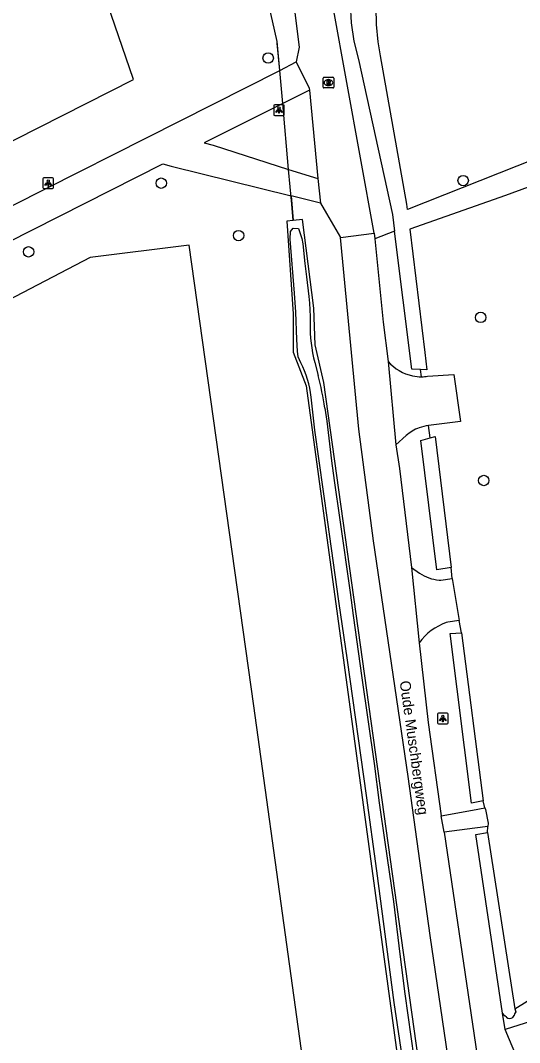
# Model space of a CAD drawing. Extents: x 162722 to 165099, y 384721 to 386283.
# Drawn here: x 164132 to 164178.9, y 385084.3 to 385180.3 of the extents above; entities that cross this region are included whole.
import ezdxf

# ---------------------------------------------------------------- set-up
doc = ezdxf.new("R2010")
doc.units = 0
for name, color, linetype in [('IMGEO_Boom', 7, 'Continuous'), ('IMGEO_Duiker', 7, 'Continuous'), ('IMGEO_Gemengd_bos', 7, 'Continuous'), ('IMGEO_Grasland_overig', 7, 'Continuous'), ('IMGEO_Groenvoorziening', 7, 'Continuous'), ('IMGEO_Lichtpunt', 7, 'Continuous'), ('IMGEO_Loofbos', 7, 'Continuous'), ('IMGEO_Openbare_ruimte_label', 7, 'Continuous'), ('IMGEO_Rijbaan_lokaal_gesloten', 7, 'Continuous'), ('IMGEO_Rioolput', 7, 'Continuous'), ('IMGEO_Voetpad_halfverhard', 7, 'Continuous'), ('IMGEO_Voetpad_open', 7, 'Continuous'), ('IMGEO_Waterloop', 7, 'Continuous')]:
    doc.layers.add(name, color=color, linetype=linetype)

msp = doc.modelspace()

# ---------------------------------------------------------------- linework, layer by layer
at = {"layer": 'IMGEO_Boom'}
for centre in [(164155.302, 385176.741), (164173.625, 385165.227), (164145.26, 385164.989), (164152.523, 385160.061), (164132.789, 385158.539), (164175.271, 385152.374), (164175.558, 385137.064)]:
    msp.add_circle(centre, 0.489, dxfattribs=at)
at = {"layer": 'IMGEO_Duiker'}
msp.add_lwpolyline([(164157.658, 385161.488), (164157.522, 385162.999), (164157.229, 385166.272), (164156.673, 385172.477), (164156.395, 385175.574), (164156.151, 385178.3)], dxfattribs=at)
at = {"layer": 'IMGEO_Gemengd_bos'}
for points in [[(164099.324, 385152.404), (164101.923, 385153.628), (164120.431, 385163.473), (164142.636, 385174.734), (164131.602, 385206.911), (164130.709, 385209.106), (164120.887, 385213.868), (164102.708, 385215.684), (164099.681, 385223.884), (164071.605, 385226.264), (164069.058, 385226.655), (164000.03, 385232.739), (163994.489, 385233.421), (163921.241, 385240.035)], [(164156.395, 385175.574), (164156.164, 385178.15), (164156.151, 385178.3), (164153.536, 385189.825)]]:
    msp.add_lwpolyline(points, dxfattribs=at)
at = {"layer": 'IMGEO_Grasland_overig'}
for points in [[(164240.958, 385126.271), (164241.267, 385124.328), (164233.44, 385119.495), (164220.825, 385111.605), (164180.65, 385086.478), (164177.568, 385085.489)], [(164179.287, 385081.387), (164177.568, 385085.489)]]:
    msp.add_lwpolyline(points, dxfattribs=at)
at = {"layer": 'IMGEO_Groenvoorziening'}
for points in [[(164170.123, 385063.347), (164172.068, 385063.824), (164160.53, 385146.268), (164159.722, 385149.788), (164159.584, 385153.235), (164158.525, 385161.579), (164157.658, 385161.488)], [(164167.166, 385160.484), (164165.327, 385159.753)], [(164169.717, 385146.807), (164169.618, 385147.475)], [(164170.538, 385141.078), (164170.37, 385142.225)], [(164172.59, 385127.858), (164172.486, 385128.895)], [(164178.477, 385087.433), (164219.787, 385113.118), (164220.532, 385113.581), (164240.958, 385126.271)], [(164173.461, 385122.74), (164173.25, 385123.913)], [(164175.674, 385106.321), (164175.513, 385106.987)], [(164175.924, 385104.011), (164175.955, 385104.557)], [(164177.568, 385085.489), (164177.333, 385087.044)]]:
    msp.add_lwpolyline(points, dxfattribs=at)
at = {"layer": 'IMGEO_Lichtpunt'}
for p, q in [((164155.822, 385172.252), (164155.822, 385171.445)), ((164155.822, 385172.252), (164155.822, 385171.445)), ((164156.724, 385172.347), (164155.916, 385172.347)), ((164156.724, 385172.347), (164155.916, 385172.347)), ((164156.818, 385171.445), (164156.818, 385172.252)), ((164156.818, 385171.445), (164156.818, 385172.252)), ((164155.916, 385171.351), (164156.724, 385171.351)), ((164155.916, 385171.351), (164156.724, 385171.351)), ((164134.14, 385165.392), (164134.14, 385164.585)), ((164134.14, 385165.392), (164134.14, 385164.585)), ((164135.042, 385165.487), (164134.234, 385165.487)), ((164135.042, 385165.487), (164134.234, 385165.487)), ((164135.136, 385164.585), (164135.136, 385165.392)), ((164135.136, 385164.585), (164135.136, 385165.392)), ((164134.234, 385164.491), (164135.042, 385164.491)), ((164134.234, 385164.491), (164135.042, 385164.491)), ((164171.222, 385115.109), (164171.222, 385114.302)), ((164171.222, 385115.109), (164171.222, 385114.302)), ((164172.124, 385115.204), (164171.316, 385115.204)), ((164172.124, 385115.204), (164171.316, 385115.204)), ((164172.218, 385114.302), (164172.218, 385115.109)), ((164172.218, 385114.302), (164172.218, 385115.109)), ((164171.316, 385114.208), (164172.124, 385114.208)), ((164171.316, 385114.208), (164172.124, 385114.208))]:
    msp.add_line(p, q, dxfattribs=at)
for points in [[(164156.196, 385171.916), (164156.235, 385171.888), (164156.047, 385171.626), (164156.009, 385171.653), (164156.196, 385171.916)], [(164156.298, 385171.868), (164156.345, 385171.868), (164156.345, 385171.546), (164156.298, 385171.546), (164156.298, 385171.868)], [(164156.408, 385171.888), (164156.446, 385171.915), (164156.633, 385171.653), (164156.594, 385171.625), (164156.408, 385171.888)], [(164134.514, 385165.056), (164134.553, 385165.028), (164134.365, 385164.766), (164134.327, 385164.793), (164134.514, 385165.056)], [(164134.616, 385165.008), (164134.663, 385165.008), (164134.663, 385164.686), (164134.616, 385164.686), (164134.616, 385165.008)], [(164134.726, 385165.028), (164134.764, 385165.055), (164134.951, 385164.793), (164134.912, 385164.765), (164134.726, 385165.028)], [(164171.596, 385114.773), (164171.635, 385114.745), (164171.447, 385114.483), (164171.409, 385114.51), (164171.596, 385114.773)], [(164171.698, 385114.725), (164171.745, 385114.725), (164171.745, 385114.403), (164171.698, 385114.403), (164171.698, 385114.725)], [(164171.808, 385114.745), (164171.846, 385114.772), (164172.033, 385114.51), (164171.994, 385114.482), (164171.808, 385114.745)]]:
    msp.add_lwpolyline(points, dxfattribs=at)
for centre in [(164156.321, 385172.05), (164134.639, 385165.19), (164171.721, 385114.907)]:
    msp.add_circle(centre, 0.0994, dxfattribs=at)
for centre, start, end in [((164155.916, 385172.252), 90, 180), ((164155.916, 385172.252), 90, 180), ((164155.916, 385171.445), 180, 270), ((164155.916, 385171.445), 180, 270), ((164156.724, 385172.252), 0, 90), ((164156.724, 385172.252), 0, 90), ((164156.724, 385171.445), 270, 0), ((164156.724, 385171.445), 270, 360), ((164134.234, 385165.392), 90, 180), ((164134.234, 385165.392), 90, 180), ((164135.042, 385165.392), 0, 90), ((164135.042, 385165.392), 0, 90), ((164134.234, 385164.585), 180, 270), ((164134.234, 385164.585), 180, 270), ((164135.042, 385164.585), 270, 0), ((164135.042, 385164.585), 270, 360), ((164171.316, 385115.109), 90, 180), ((164171.316, 385115.109), 90, 180), ((164172.124, 385115.109), 0, 90), ((164172.124, 385115.109), 0, 90), ((164171.316, 385114.302), 180, 270), ((164171.316, 385114.302), 180, 270), ((164172.124, 385114.302), 270, 0), ((164172.124, 385114.302), 270, 360)]:
    msp.add_arc(centre, 0.0946, start, end, dxfattribs=at)
at = {"layer": 'IMGEO_Loofbos'}
for points in [[(164157.452, 385163.785), (164157.658, 385161.488)], [(164157.658, 385161.488), (164157.07, 385161.426), (164157.656, 385152.707), (164157.667, 385149.113), (164158.869, 385145.967), (164170.123, 385063.347)], [(164163.257, 385048.667), (164153.955, 385115.885), (164147.888, 385159.149), (164138.564, 385158), (164106.097, 385141.08)]]:
    msp.add_lwpolyline(points, dxfattribs=at)
at = {"layer": 'IMGEO_Rijbaan_lokaal_gesloten'}
for points in [[(164162.097, 385159.882), (164165.263, 385160.282)], [(164165.263, 385160.282), (164165.327, 385159.753)], [(164177.4, 385040.717), (164174.419, 385065.647), (164173.17, 385074.987), (164173.354, 385075.139), (164170.538, 385094.334), (164168.472, 385109.253), (164165.205, 385131.404), (164163.829, 385141.881), (164162.097, 385159.882)], [(164165.327, 385159.753), (164166.115, 385151.937), (164166.58, 385148.239)], [(164166.58, 385148.239), (164167.304, 385140.418)], [(164167.304, 385140.418), (164167.643, 385138.18), (164168.756, 385128.904)], [(164168.756, 385128.904), (164169.488, 385121.83)], [(164169.488, 385121.83), (164170.34, 385114.339), (164171.572, 385105.564)], [(164171.838, 385104.023), (164171.572, 385105.564)], [(164171.838, 385104.023), (164176.872, 385069.883), (164177.99, 385069.91)]]:
    msp.add_lwpolyline(points, dxfattribs=at)
at = {"layer": 'IMGEO_Rioolput'}
for p, q in [((164160.467, 385174.004), (164160.467, 385174.856)), ((164160.542, 385174.93), (164161.394, 385174.93)), ((164160.955, 385174.71), (164160.98, 385174.71)), ((164161.468, 385174.856), (164161.468, 385174.004)), ((164161.394, 385173.93), (164160.542, 385173.93)), ((164160.978, 385174.15), (164160.953, 385174.15))]:
    msp.add_line(p, q, dxfattribs=at)
for points in [[(164160.467, 385174.004), (164160.467, 385174.856)], [(164160.542, 385174.93), (164161.394, 385174.93)], [(164161.056, 385174.628), (164160.804, 385174.63), (164160.804, 385174.23)], [(164160.804, 385174.23), (164160.928, 385174.23), (164160.928, 385174.392), (164160.939, 385174.392)], [(164160.982, 385174.549), (164160.928, 385174.549), (164160.928, 385174.468)], [(164160.928, 385174.468), (164160.98, 385174.468)], [(164160.986, 385174.363), (164161.057, 385174.23), (164161.197, 385174.23), (164161.132, 385174.356)], [(164161.468, 385174.856), (164161.468, 385174.004)], [(164161.394, 385173.93), (164160.542, 385173.93)]]:
    msp.add_lwpolyline(points, dxfattribs=at)
for centre, radius, start, end in [((164160.544, 385174.854), 0.0765, 91.55205, 178.44795), ((164160.544, 385174.854), 0.0765, 91.55205, 178.44795), ((164160.938, 385174.339), 0.0533, 26.02933, 88.69889), ((164160.964, 385174.657), 0.19, 274.7715, 282.96867), ((164160.988, 385174.453), 0.0964, 77.00612, 93.18647), ((164161.002, 385174.51), 0.0378, 276.66336, 79.67722), ((164161.055, 385174.518), 0.109, 350.36119, 89.41601), ((164161.053, 385174.518), 0.112, 277.58423, 350.98172), ((164161.037, 385174.303), 0.108, 29.51342, 73.79051), ((164161.392, 385174.854), 0.0765, 1.55205, 88.44795), ((164161.392, 385174.854), 0.0765, 1.55205, 88.44795), ((164160.544, 385174.006), 0.0765, 181.55205, 268.44795), ((164160.544, 385174.006), 0.0765, 181.55205, 268.44795), ((164161.392, 385174.006), 0.0765, 271.55205, 358.44795), ((164161.392, 385174.006), 0.0765, 271.55205, 358.44795)]:
    msp.add_arc(centre, radius, start, end, dxfattribs=at)
for centre, major_axis, ratio, start_param, end_param in [((164160.954, 385174.43), (-0.387, 0.002), 0.722429, 4.712389, 7.853982), ((164160.979, 385174.43), (-0.39, 0.002), 0.717154, 1.570796, 4.712389)]:
    msp.add_ellipse(centre, major_axis=major_axis, ratio=ratio, start_param=start_param, end_param=end_param, dxfattribs=at)
at = {"layer": 'IMGEO_Voetpad_halfverhard'}
for points in [[(164144.811, 385224.108), (164155.091, 385193.747), (164155.385, 385192.563), (164156.938, 385186.304), (164157.463, 385183.775), (164158.204, 385177.771), (164157.942, 385176.393)], [(164165.263, 385160.282), (164161.401, 385181.509), (164160.598, 385186.093)], [(164159.173, 385173.733), (164159.981, 385165.42)], [(164160.206, 385163.099), (164160.779, 385162.132), (164162.097, 385159.882)], [(164170.276, 385146.845), (164172.755, 385147.028), (164173.375, 385142.602), (164170.37, 385142.225)], [(164168.267, 385141.281), (164167.304, 385140.418)], [(164168.756, 385128.904), (164169.535, 385128.363)], [(164171.366, 385127.705), (164171.524, 385127.694), (164172.59, 385127.858)], [(164172.59, 385127.858), (164173.25, 385123.913)], [(164173.25, 385123.913), (164172.19, 385123.757), (164172.038, 385123.734)], [(164171.572, 385105.564), (164174.507, 385106.106), (164175.674, 385106.321)], [(164175.674, 385106.321), (164175.713, 385106.16), (164175.973, 385104.878), (164175.955, 385104.557)], [(164175.955, 385104.557), (164174.728, 385104.398), (164171.838, 385104.023)]]:
    msp.add_lwpolyline(points, dxfattribs=at)
for centre, radius, start, end in [((164169.715, 385150.958), 4.15, 220.93067, 258.3021), ((164169.72, 385150.966), 4.159, 258.25993, 269.95562), ((164169.702, 385151.165), 4.358, 270.20338, 277.57442), ((164170.86, 385138.325), 3.932, 110.42073, 131.25804), ((164170.857, 385138.309), 3.946, 97.09368, 110.30529), ((164171.705, 385131.526), 3.836, 235.54068, 264.92585), ((164174.071, 385118.351), 5.754, 110.69295, 142.80199)]:
    msp.add_arc(centre, radius, start, end, dxfattribs=at)
at = {"layer": 'IMGEO_Voetpad_open'}
for points in [[(164156.395, 385175.574), (164157.942, 385176.393)], [(164157.942, 385176.393), (164159.147, 385173.917), (164159.173, 385173.733)], [(164099.324, 385152.404), (164103.962, 385150.261), (164105.161, 385149.728), (164121.881, 385158.16), (164156.395, 385175.574)], [(164159.173, 385173.733), (164156.673, 385172.477), (164149.303, 385168.774), (164150.126, 385168.565), (164157.229, 385166.272), (164159.981, 385165.42)], [(164105.352, 385146.596), (164125.882, 385156.948), (164145.393, 385166.791), (164146.189, 385166.587), (164157.452, 385163.785)], [(164159.981, 385165.42), (164160.206, 385163.099)], [(164160.206, 385163.099), (164157.452, 385163.785)]]:
    msp.add_lwpolyline(points, dxfattribs=at)
at = {"layer": 'IMGEO_Waterloop'}
for points in [[(164170.325, 385237.688), (164163.976, 385198.598), (164163.08, 385189.073), (164162.995, 385181.813), (164163.099, 385180.056), (164163.359, 385178.315), (164163.776, 385176.596), (164166.972, 385162.029), (164167.166, 385160.484)], [(164188.952, 385170.646), (164168.389, 385162.504), (164168.328, 385163.005), (164165.862, 385176.933), (164165.624, 385178.267), (164165.472, 385179.88), (164165.464, 385181.499), (164165.908, 385193.188), (164172.57, 385235.472)], [(164202.387, 385171.089), (164202.489, 385169.161), (164204.631, 385161.468), (164202.497, 385161.569), (164200.321, 385168.582), (164194.366, 385169.973), (164189.523, 385168.197), (164177.589, 385163.822), (164168.612, 385160.675), (164170.024, 385149.091), (164170.224, 385147.449), (164169.618, 385147.475)], [(164157.368, 385159.725), (164157.413, 385160.459), (164157.64, 385160.757), (164158.144, 385160.718), (164158.482, 385159.789), (164158.548, 385159.292), (164158.752, 385157.428), (164158.904, 385156.186), (164159.133, 385154.329), (164159.188, 385153.708), (164159.244, 385152.461), (164159.253, 385151.835)], [(164169.618, 385147.475), (164168.797, 385147.51), (164167.166, 385160.484)], [(164158.375, 385148.113), (164158.13, 385148.663), (164158.048, 385149.216), (164157.99, 385150.311), (164157.912, 385152.863), (164157.779, 385154.662), (164157.368, 385159.725)], [(164159.685, 385148.134), (164160.001, 385146.923)], [(164168.531, 385078.785), (164167.148, 385088.04), (164165.528, 385100.412), (164164.532, 385107.472), (164162.754, 385120.181), (164161.958, 385125.739), (164160.912, 385133.151), (164159.694, 385141.797), (164159.328, 385144.901)], [(164160.618, 385143.864), (164160.8, 385142.626), (164161.243, 385138.91), (164161.494, 385137.056), (164162.03, 385133.352), (164162.997, 385126.558), (164163.29, 385124.376), (164164.091, 385118.522), (164165.261, 385110.497), (164165.735, 385106.784), (164166.276, 385103.081), (164167.079, 385097.524), (164167.667, 385092.568), (164168.15, 385088.856), (164169.287, 385080.827)], [(164172.486, 385128.895), (164171.167, 385128.658), (164169.638, 385140.819), (164170.538, 385141.078)], [(164170.538, 385141.078), (164170.985, 385141.207), (164172.486, 385128.895)], [(164175.513, 385106.987), (164174.424, 385106.745), (164172.411, 385122.698), (164173.461, 385122.74)], [(164173.461, 385122.74), (164175.513, 385106.987)], [(164177.333, 385087.044), (164174.806, 385103.8), (164175.924, 385104.011)], [(164175.924, 385104.011), (164178.477, 385087.433)], [(164177.692, 385086.647), (164177.53, 385086.788), (164177.333, 385087.044)], [(164178.477, 385087.433), (164178.564, 385087.163), (164178.459, 385086.979), (164178.42, 385086.825)]]:
    msp.add_lwpolyline(points, dxfattribs=at)
for centre, radius, start, end in [((164172.424, 385151.497), 13.176, 178.52881, 194.78666), ((164150.741, 385144.101), 8.624, 5.32468, 27.72655), ((164134.77, 385140.242), 26.1, 7.97628, 14.83082), ((164178.009, 385087.084), 0.54, 234.06835, 301.12778), ((164178.036, 385086.93), 0.398, 309.24514, 344.68729)]:
    msp.add_arc(centre, radius, start, end, dxfattribs=at)

# ---------------------------------------------------------------- texts
at = {"layer": 'IMGEO_Openbare_ruimte_label'}
msp.add_text('Oude Muschbergweg', height=1, rotation=277.93555, dxfattribs=at).set_placement((164167.655, 385118.189))

doc.saveas('drawing.dxf')
